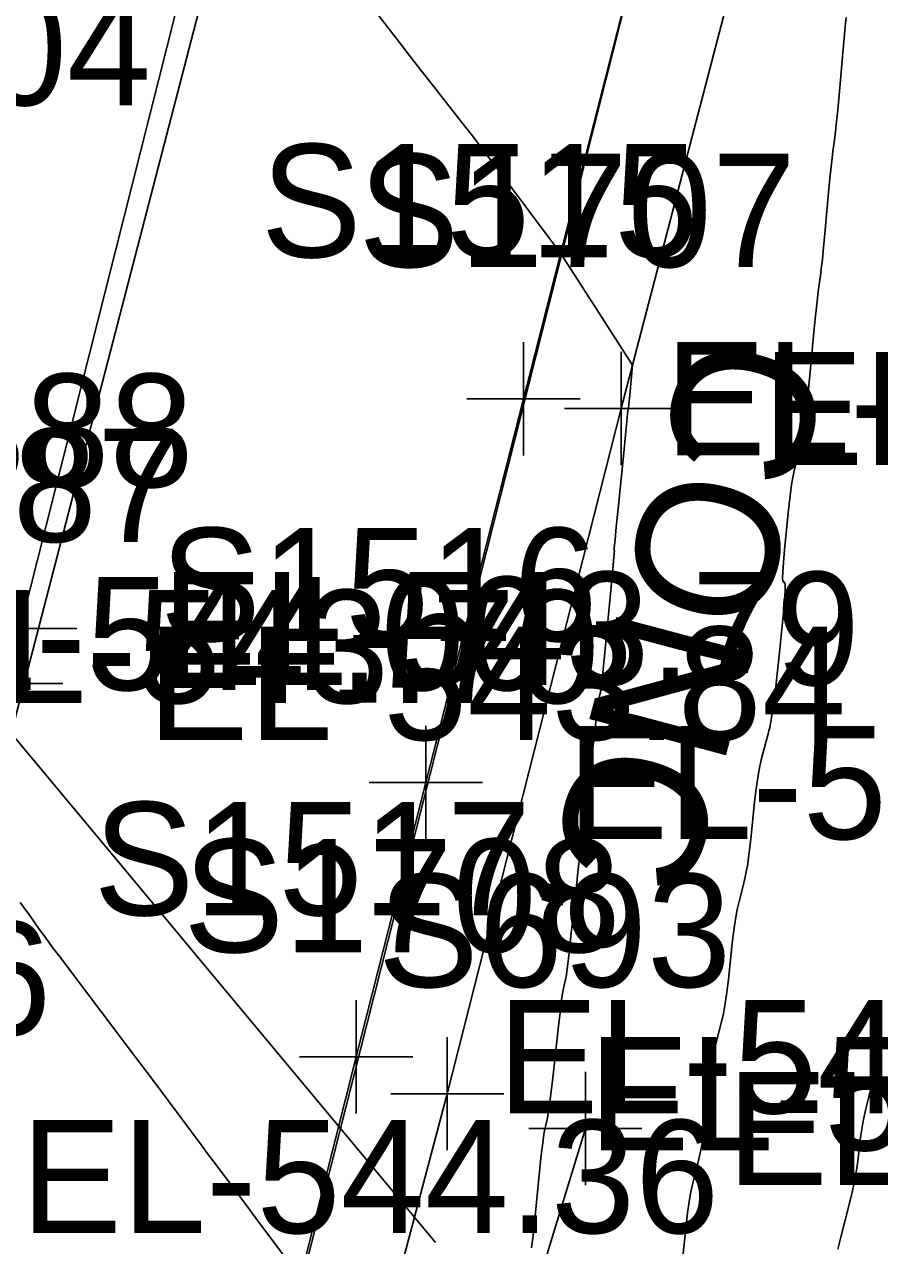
# Model space of a CAD drawing. Extents: x 1724534 to 1727318, y 657156 to 660047.
# Drawn here: x 1725509.87 to 1725540.1, y 659205.16 to 659248.32 of the extents above; entities that cross this region are included whole.
import ezdxf

# ---------------------------------------------------------------- set-up
doc = ezdxf.new("R2010")
doc.units = 0
for name, color, linetype in [('SURVEY - CENTERLINE - Preliminary', 7, 'Continuous'), ('SURVEY - CONTOURS - Intermediate with optional Text', 7, 'Continuous'), ('SURVEY - DRAINAGE - Area Shapes', 7, 'Continuous'), ('SURVEY - DTM - Breaklines - Points - Elevations', 7, 'Continuous'), ('SURVEY - ROADSIDE BARRIERS - Points - Elevations', 7, 'Continuous'), ('SURVEY - ROADSIDE BARRIERS - Points - Locators', 7, 'Continuous'), ('SURVEY - ROADSIDE BARRIERS - Points - Numbers', 7, 'Continuous'), ('SURVEY - ROADSIDE BARRIERS with Text', 7, 'Continuous'), ('SURVEY - TRANSPORTATION - Features', 7, 'Continuous'), ('SURVEY - TRANSPORTATION - Features - Points - Elevations', 7, 'Continuous'), ('SURVEY - TRANSPORTATION - Features - Points - Locators', 7, 'Continuous'), ('SURVEY - TRANSPORTATION - Features - Points - Numbers', 7, 'Continuous'), ('SURVEY - TRANSPORTATION - Features Text', 7, 'Continuous'), ('SURVEY - TRANSPORTATION - Roads', 7, 'Continuous'), ('SURVEY - TRANSPORTATION - Roads - Points - Elevations', 7, 'Continuous'), ('SURVEY - TRANSPORTATION - Roads - Points - Locators', 7, 'Continuous'), ('SURVEY - TRANSPORTATION - Roads - Points - Numbers', 7, 'Continuous'), ('SURVEY - UTILITIES - Fiber Optic Cable (Underground) with Text', 7, 'Continuous'), ('SURVEY - UTILITIES - Poles and Miscellaneous - Points - Elevations', 7, 'Continuous')]:
    doc.layers.add(name, color=color, linetype=linetype)

msp = doc.modelspace()

# ---------------------------------------------------------------- linework, layer by layer
at = {"layer": 'SURVEY - CENTERLINE - Preliminary'}
msp.add_line((1725628.749, 659634.745), (1725510.016, 659165.778), dxfattribs=at)
msp.add_line((1725628.749, 659634.745), (1725510.016, 659165.778), dxfattribs=at)
msp.add_line((1725628.749, 659634.745), (1725510.016, 659165.778), dxfattribs=at)
at = {"layer": 'SURVEY - CONTOURS - Intermediate with optional Text'}
for points in [[(1725521.856, 659249.343), (1725522.845, 659248.05), (1725523.207, 659247.577), (1725523.553, 659247.129), (1725523.882, 659246.705), (1725524.195, 659246.307), (1725525.006, 659245.277), (1725525.332, 659244.858), (1725525.702, 659244.377), (1725526.117, 659243.831), (1725526.577, 659243.222), (1725528.823, 659240.232), (1725529.312, 659239.467), (1725529.438, 659239.27), (1725529.607, 659239.006), (1725529.819, 659238.677), (1725530.074, 659238.281), (1725531.362, 659236.28), (1725531.264, 659235.22), (1725531.246, 659235.021), (1725531.232, 659234.875), (1725531.224, 659234.785), (1725531.22, 659234.749), (1725531.217, 659234.725), (1725531.215, 659234.717), (1725531.215, 659234.711), (1725531.214, 659234.707), (1725531.214, 659234.705), (1725531.213, 659234.701), (1725531.213, 659234.698), (1725531.211, 659234.689), (1725531.209, 659234.683), (1725531.203, 659234.663), (1725531.192, 659234.564), (1725531.164, 659234.283), (1725531.117, 659233.819), (1725531.052, 659233.174), (1725530.856, 659231.208), (1725530.792, 659230.563), (1725530.747, 659230.1), (1725530.721, 659229.821), (1725530.715, 659229.726), (1725530.724, 659229.715), (1725530.718, 659229.625), (1725530.696, 659229.363), (1725530.655, 659228.93), (1725530.598, 659228.325), (1725530.42, 659226.484), (1725530.361, 659225.873), (1725530.317, 659225.42), (1725530.287, 659225.124), (1725530.271, 659224.988), (1725530.249, 659224.833), (1725530.242, 659224.782), (1725530.237, 659224.746), (1725530.234, 659224.723), (1725530.232, 659224.714), (1725530.231, 659224.709), (1725530.223, 659224.679), (1725530.213, 659224.643), (1725530.201, 659224.594), (1725530.162, 659224.446), (1725530.14, 659224.311), (1725530.104, 659224.017), (1725530.054, 659223.564), (1725529.99, 659222.952), (1725529.8, 659221.108), (1725529.735, 659220.494), (1725529.684, 659220.034), (1725529.644, 659219.727), (1725529.618, 659219.574), (1725529.565, 659219.371), (1725529.539, 659219.221), (1725529.5, 659218.922), (1725529.447, 659218.475), (1725529.382, 659217.88), (1725529.189, 659216.094), (1725529.123, 659215.496), (1725529.069, 659215.042), (1725529.027, 659214.732), (1725528.996, 659214.565), (1725528.931, 659214.313), (1725528.901, 659214.149), (1725528.858, 659213.846), (1725528.803, 659213.405), (1725528.737, 659212.826), (1725528.543, 659211.095), (1725528.476, 659210.513), (1725528.42, 659210.066), (1725528.375, 659209.753), (1725528.341, 659209.574), (1725528.264, 659209.276), (1725528.231, 659209.099), (1725528.189, 659208.791), (1725528.139, 659208.354), (1725528.079, 659207.785), (1725527.909, 659206.096), (1725527.849, 659205.525), (1725527.796, 659205.08)], [(1725538.919, 659248.559), (1725538.886, 659248.248), (1725538.846, 659247.835), (1725538.8, 659247.321), (1725538.667, 659245.817), (1725538.62, 659245.3), (1725538.579, 659244.879), (1725538.544, 659244.552), (1725538.515, 659244.321), (1725538.445, 659243.832), (1725538.417, 659243.603), (1725538.382, 659243.285), (1725538.341, 659242.877), (1725538.295, 659242.38), (1725538.164, 659240.934), (1725538.118, 659240.434), (1725538.076, 659240.018), (1725538.039, 659239.686), (1725538.008, 659239.439), (1725537.93, 659238.892), (1725537.899, 659238.647), (1725537.863, 659238.323), (1725537.821, 659237.92), (1725537.776, 659237.438), (1725537.647, 659236.045), (1725537.6, 659235.56), (1725537.558, 659235.15), (1725537.52, 659234.813), (1725537.486, 659234.551), (1725537.401, 659233.952), (1725537.374, 659233.755), (1725537.342, 659233.529), (1725537.338, 659233.5), (1725537.337, 659233.497), (1725537.331, 659233.473), (1725537.311, 659233.4), (1725537.278, 659233.281), (1725537.232, 659233.114), (1725537.092, 659232.605), (1725537.04, 659232.372), (1725536.987, 659232.055), (1725536.935, 659231.655), (1725536.882, 659231.17), (1725536.742, 659229.766), (1725536.699, 659229.302), (1725536.674, 659228.962), (1725536.669, 659228.746), (1725536.683, 659228.654), (1725536.744, 659228.576), (1725536.759, 659228.489), (1725536.756, 659228.287), (1725536.735, 659227.971), (1725536.697, 659227.541), (1725536.571, 659226.239), (1725536.526, 659225.78), (1725536.483, 659225.378), (1725536.442, 659225.033), (1725536.404, 659224.746), (1725536.251, 659223.665), (1725536.236, 659223.563), (1725536.23, 659223.524), (1725536.224, 659223.502), (1725536.214, 659223.464), (1725536.188, 659223.365), (1725536.146, 659223.207), (1725536.089, 659222.988), (1725535.914, 659222.325), (1725535.851, 659222.045), (1725535.791, 659221.705), (1725535.735, 659221.304), (1725535.682, 659220.843), (1725535.547, 659219.53), (1725535.494, 659219.067), (1725535.437, 659218.661), (1725535.375, 659218.314), (1725535.31, 659218.024), (1725535.129, 659217.329), (1725535.063, 659217.042), (1725535.001, 659216.699), (1725534.943, 659216.301), (1725534.889, 659215.849), (1725534.752, 659214.569), (1725534.698, 659214.116), (1725534.639, 659213.714), (1725534.576, 659213.364), (1725534.508, 659213.067), (1725534.321, 659212.344), (1725534.253, 659212.048), (1725534.19, 659211.703), (1725534.131, 659211.309), (1725534.076, 659210.866), (1725533.936, 659209.619), (1725533.882, 659209.174), (1725533.822, 659208.777), (1725533.757, 659208.425), (1725533.687, 659208.121), (1725533.495, 659207.371), (1725533.426, 659207.068), (1725533.364, 659206.72), (1725533.308, 659206.327), (1725533.258, 659205.89), (1725533.135, 659204.666)], [(1725509.721, 659217.286), (1725509.91, 659217.033), (1725510.057, 659216.829), (1725510.394, 659216.351), (1725510.505, 659216.194), (1725510.631, 659216.015), (1725510.647, 659215.992), (1725510.702, 659215.92), (1725510.865, 659215.704), (1725511.137, 659215.344), (1725511.518, 659214.84), (1725513.109, 659212.732), (1725513.532, 659212.17), (1725513.947, 659211.618), (1725514.354, 659211.075), (1725515.427, 659209.639), (1725516.113, 659208.722), (1725516.366, 659208.385), (1725516.56, 659208.127), (1725516.997, 659207.547), (1725517.183, 659207.298), (1725517.415, 659206.989), (1725517.692, 659206.618), (1725518.015, 659206.185), (1725519.625, 659204.024)], [(1725540.125, 659211.997), (1725540.02, 659211.569), (1725539.711, 659210.374), (1725539.606, 659209.947), (1725539.521, 659209.559), (1725539.458, 659209.212), (1725539.415, 659208.906), (1725539.33, 659208.142), (1725539.287, 659207.835), (1725539.224, 659207.487), (1725539.14, 659207.098), (1725539.034, 659206.668), (1725538.726, 659205.466), (1725538.621, 659205.036)]]:
    msp.add_lwpolyline(points, dxfattribs=at)
at = {"layer": 'SURVEY - DRAINAGE - Area Shapes'}
msp.add_lwpolyline([(1725457.865, 659006.777), (1725413.857, 659016.262), (1725297.605, 659050.843), (1725314.042, 659296.608), (1725386.76, 659493.901), (1725483.401, 659755.229), (1725623.949, 659732.704), (1725676.22, 659724.326), (1725634.82, 659466.017), (1725543.324, 659353.721), (1725499.683, 659185.923), (1725479.088, 659106.738)], close=True, dxfattribs=at)
at = {"layer": 'SURVEY - ROADSIDE BARRIERS - Points - Locators'}
for p, q in [((1725529.697, 659211.302), (1725529.697, 659207.302)), ((1725531.697, 659209.302), (1725527.697, 659209.302))]:
    msp.add_line(p, q, dxfattribs=at)
at = {"layer": 'SURVEY - ROADSIDE BARRIERS with Text'}
msp.add_lwpolyline([(1725454.307, 658763.664), (1725456.988, 658788.398), (1725459.975, 658813.106), (1725462.961, 658837.817), (1725466.031, 658862.66), (1725469.198, 658887.437), (1725472.364, 658912.252), (1725475.489, 658936.998), (1725478.578, 658961.799), (1725481.795, 658986.471), (1725485.277, 659011.185), (1725489.239, 659035.685), (1725493.561, 659060.194), (1725498.271, 659084.816), (1725503.177, 659108.92), (1725508.576, 659133.257), (1725514.221, 659157.599), (1725521.221, 659181.564), (1725529.697, 659209.302)], dxfattribs=at)
at = {"layer": 'SURVEY - TRANSPORTATION - Features'}
msp.add_lwpolyline([(1725537.281, 659258.937), (1725530.962, 659234.747), (1725524.817, 659210.531), (1725517.386, 659182.521), (1725511.279, 659158.31), (1725505.645, 659133.966), (1725500.348, 659109.577), (1725495.279, 659085.33), (1725490.855, 659060.693), (1725486.478, 659036.153), (1725482.443, 659011.591), (1725478.797, 658986.889), (1725475.825, 658962.14), (1725472.769, 658937.341)], dxfattribs=at)
at = {"layer": 'SURVEY - TRANSPORTATION - Features - Points - Locators'}
for p, q in [((1725530.962, 659236.747), (1725530.962, 659232.747)), ((1725532.962, 659234.747), (1725528.962, 659234.747)), ((1725524.817, 659212.531), (1725524.817, 659208.531)), ((1725526.817, 659210.531), (1725522.817, 659210.531))]:
    msp.add_line(p, q, dxfattribs=at)
at = {"layer": 'SURVEY - TRANSPORTATION - Roads'}
for points in [[(1725533.446, 659258.339), (1725527.51, 659235.091), (1725524.059, 659221.528), (1725521.595, 659211.838), (1725515.243, 659186.636), (1725511.368, 659171.118), (1725509.433, 659163.358), (1725501.913, 659132.272)], [(1725509.717, 659226.971), (1725517.054, 659256.051)]]:
    msp.add_lwpolyline(points, dxfattribs=at)
at = {"layer": 'SURVEY - TRANSPORTATION - Roads - Points - Locators'}
for p, q in [((1725527.51, 659237.091), (1725527.51, 659233.091)), ((1725529.51, 659235.091), (1725525.51, 659235.091)), ((1725511.717, 659226.971), (1725507.717, 659226.971)), ((1725511.226, 659225.033), (1725507.226, 659225.033)), ((1725524.059, 659223.528), (1725524.059, 659219.528)), ((1725526.059, 659221.528), (1725522.059, 659221.528)), ((1725521.595, 659213.838), (1725521.595, 659209.838)), ((1725523.595, 659211.838), (1725519.595, 659211.838))]:
    msp.add_line(p, q, dxfattribs=at)
at = {"layer": 'SURVEY - UTILITIES - Fiber Optic Cable (Underground) with Text'}
msp.add_lwpolyline([(1725493.494, 659243.256), (1725498.207, 659236.692), (1725524.4, 659205.275)], dxfattribs=at)

# ---------------------------------------------------------------- texts
at = {"layer": 'SURVEY - DTM - Breaklines - Points - Elevations'}
msp.add_text('EL-544.00', height=4, dxfattribs=at).set_placement((1725503.725, 659224.793))
at = {"layer": 'SURVEY - ROADSIDE BARRIERS - Points - Elevations'}
msp.add_text('EL-546.20', height=4, dxfattribs=at).set_placement((1725534.697, 659207.302))
at = {"layer": 'SURVEY - ROADSIDE BARRIERS - Points - Numbers'}
msp.add_text('S693', height=4, dxfattribs=at).set_placement((1725522.361, 659214.302))
at = {"layer": 'SURVEY - TRANSPORTATION - Features - Points - Elevations'}
for s, p in [('EL-543.04', (1725535.962, 659232.747)), ('EL-543.70', (1725505.512, 659224.334)), ('EL-543.66', (1725529.817, 659208.531))]:
    msp.add_text(s, height=4, dxfattribs=at).set_placement(p)
at = {"layer": 'SURVEY - TRANSPORTATION - Features - Points - Numbers'}
for s, p in [('S1707', (1725521.674, 659239.747)), ('S1708', (1725515.482, 659215.531))]:
    msp.add_text(s, height=4, dxfattribs=at).set_placement(p)
at = {"layer": 'SURVEY - TRANSPORTATION - Features Text'}
msp.add_text('CONC.', height=5, rotation=255.1418, dxfattribs=at).set_placement((1725533.507, 659237.607))
at = {"layer": 'SURVEY - TRANSPORTATION - Roads - Points - Elevations'}
for s, p in [('EL-543.14', (1725532.51, 659233.091)), ('EL-543.79', (1725514.717, 659224.971)), ('EL-543.84', (1725514.226, 659223.033)), ('EL-543.50', (1725529.059, 659219.528)), ('EL-543.77', (1725526.595, 659209.838)), ('EL-544.36', (1725509.745, 659205.606))]:
    msp.add_text(s, height=4, dxfattribs=at).set_placement(p)
at = {"layer": 'SURVEY - TRANSPORTATION - Roads - Points - Numbers'}
for s, p in [('S1515', (1725518.222, 659240.091)), ('S1388', (1725500.382, 659231.971)), ('S1387', (1725499.938, 659230.033)), ('S1516', (1725514.661, 659226.528)), ('S1517', (1725512.307, 659216.838)), ('S1386', (1725495.347, 659212.606))]:
    msp.add_text(s, height=4, dxfattribs=at).set_placement(p)
at = {"layer": 'SURVEY - UTILITIES - Poles and Miscellaneous - Points - Elevations'}
msp.add_text('EL-547.04', height=4, dxfattribs=at).set_placement((1725489.663, 659245.461))

doc.saveas('drawing.dxf')
